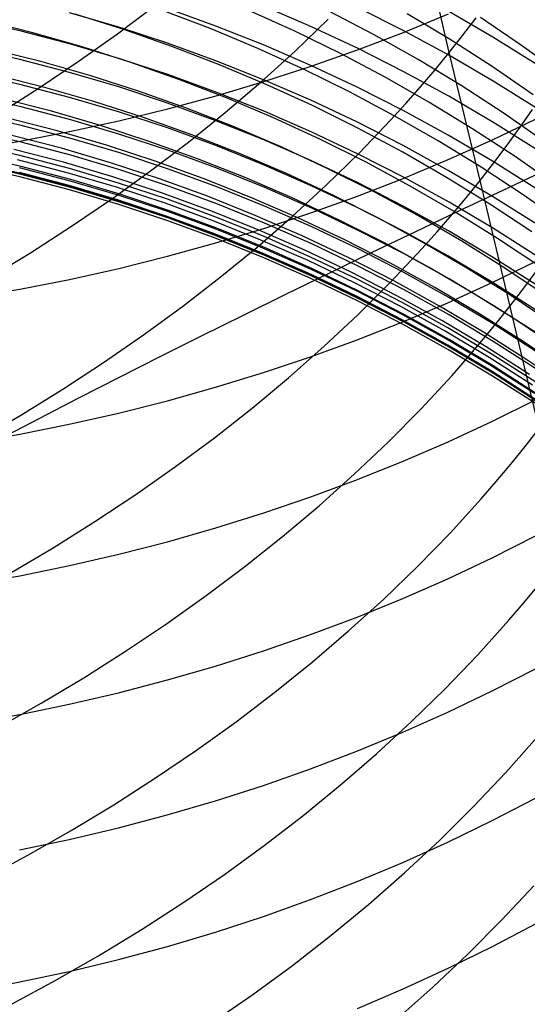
# Model space of a CAD drawing. Extents: x -383 to 1849, y -1185 to -529.
# Tile 486 of 656: x 457.38 to 462.22, y -1098.36 to -1088.97. Entities that reach past the tile are written whole.
import ezdxf

# ---------------------------------------------------------------- set-up
doc = ezdxf.new("R2010")
doc.units = 0
doc.layers.add('PREDEFINITO', color=7, linetype='CONTINUOUS')

msp = doc.modelspace()

# ---------------------------------------------------------------- linework, layer by layer
at = {"layer": 'PREDEFINITO'}
for p, q in [((461.4752, -1089.2822, 511.4628), (461.1828, -1088.0202, 510.0058)), ((458.308, -1089.1024, 506.8244), (458.6706, -1088.8306, 507.0103)), ((459.2023, -1089.0568, 557.213), (458.7495, -1088.8837, 557.2904)), ((459.2482, -1089.0287, 592.5767), (458.787, -1088.8621, 592.5444)), ((460.0032, -1089.0793, 555.5791), (459.5627, -1088.8801, 555.6698)), ((460.162, -1089.0372, 594.0866), (459.7125, -1088.8436, 594.0451)), ((460.7595, -1089.1127, 553.9155), (460.3329, -1088.8894, 554.0198)), ((461.0425, -1089.075, 595.6163), (460.6058, -1088.8553, 595.5647)), ((461.8932, -1089.1353, 597.1674), (461.4713, -1088.8908, 597.1049)), ((457.3889, -1089.0793, 589.6109), (456.9119, -1088.9718, 589.5944)), ((457.5027, -1089.0939, 560.3886), (457.0301, -1088.9756, 560.4414)), ((458.3215, -1089.04, 591.0836), (457.8513, -1088.9022, 591.0597)), ((458.3699, -1089.0622, 558.8156), (457.9065, -1088.916, 558.8803)), ((460.0042, -1089.2674, 509.0824), (460.3188, -1088.9647, 509.3005)), ((461.0382, -1089.09, 646.4557), (461.4686, -1088.9136, 646.2934)), ((461.4843, -1089.1581, 552.2209), (461.0743, -1088.9122, 552.3392)), ((461.6061, -1089.1174, 511.5853), (461.7334, -1088.9511, 511.7097)), ((462.1658, -1089.2138, 550.4918), (461.7742, -1088.9467, 550.6243)), ((457.8626, -1089.2023, 589.6297), (457.3889, -1089.0793, 589.6109)), ((458.7874, -1089.1927, 591.1102), (458.3215, -1089.04, 591.0836)), ((458.8285, -1089.2228, 558.7472), (458.3699, -1089.0622, 558.8156)), ((459.6493, -1089.2438, 557.132), (459.2023, -1089.0568, 557.213)), ((459.7042, -1089.2096, 592.6118), (459.2482, -1089.0287, 592.5767)), ((460.4369, -1089.2917, 555.4847), (460.0032, -1089.0793, 555.5791)), ((460.6054, -1089.2445, 594.131), (460.162, -1089.0372, 594.0866)), ((461.472, -1089.3078, 595.671), (461.0425, -1089.075, 595.6163)), ((457.9714, -1089.2271, 560.3322), (457.5027, -1089.0939, 560.3886)), ((457.9349, -1089.3669, 506.6478), (458.308, -1089.1024, 506.8244)), ((460.6007, -1089.2566, 646.6089), (461.0382, -1089.09, 646.4557)), ((461.1782, -1089.3486, 553.8075), (460.7595, -1089.1127, 553.9155)), ((461.4752, -1089.2822, 511.4628), (461.6061, -1089.1174, 511.5853)), ((461.8857, -1089.416, 552.0989), (461.4843, -1089.1581, 552.2209)), ((462.307, -1089.3923, 597.2331), (461.8932, -1089.1353, 597.1674)), ((457.3778, -1089.3485, 588.1843), (456.9005, -1089.2407, 588.17)), ((457.5769, -1089.3682, 561.8424), (457.1046, -1089.2494, 561.8906)), ((458.3324, -1089.3405, 589.6509), (457.8626, -1089.2023, 589.6297)), ((458.4357, -1089.3751, 560.2724), (457.9714, -1089.2271, 560.3322)), ((459.2486, -1089.3599, 591.1392), (458.7874, -1089.1927, 591.1102)), ((459.2817, -1089.3975, 558.6754), (458.8285, -1089.2228, 558.7472)), ((460.0899, -1089.4442, 557.0475), (459.6493, -1089.2438, 557.132)), ((459.6769, -1089.5636, 508.8731), (460.0042, -1089.2674, 509.0824)), ((460.1545, -1089.4045, 592.6497), (459.7042, -1089.2096, 592.6118)), ((460.1565, -1089.413, 646.7528), (460.6007, -1089.2566, 646.6089)), ((461.0422, -1089.4653, 594.1782), (460.6054, -1089.2445, 594.131)), ((462.5477, -1089.4923, 550.3558), (462.1658, -1089.2138, 550.4918)), ((457.8518, -1089.4717, 588.2007), (457.3778, -1089.3485, 588.1843)), ((457.5518, -1089.6239, 506.4808), (457.9349, -1089.3669, 506.6478)), ((458.0453, -1089.5021, 561.7909), (457.5769, -1089.3682, 561.8424)), ((458.798, -1089.4937, 589.6744), (458.3324, -1089.3405, 589.6509)), ((459.7046, -1089.5415, 591.1708), (459.2486, -1089.3599, 591.1392)), ((460.8634, -1089.517, 555.3868), (460.4369, -1089.2917, 555.4847)), ((461.5888, -1089.5967, 553.6959), (461.1782, -1089.3486, 553.8075)), ((461.3406, -1089.4457, 511.3424), (461.4752, -1089.2822, 511.4628)), ((461.8939, -1089.5535, 595.7286), (461.472, -1089.3078, 595.671)), ((461.7725, -1090.501, 512.9551), (461.4752, -1089.2822, 511.4628)), ((458.8952, -1089.5374, 560.2092), (458.4357, -1089.3751, 560.2724)), ((459.7291, -1089.586, 558.6001), (459.2817, -1089.3975, 558.6754)), ((459.7061, -1089.5591, 646.8872), (460.1565, -1089.413, 646.7528)), ((460.5238, -1089.6579, 556.9595), (460.0899, -1089.4442, 557.0475)), ((460.5986, -1089.6131, 592.6901), (460.1545, -1089.4045, 592.6497)), ((461.2025, -1089.6076, 511.224), (461.3406, -1089.4457, 511.3424)), ((462.2779, -1089.6857, 551.9735), (461.8857, -1089.416, 552.0989)), ((457.3759, -1089.586, 586.7589), (456.8988, -1089.4784, 586.747)), ((457.6252, -1089.6176, 563.3022), (457.1524, -1089.4978, 563.3458)), ((458.322, -1089.6102, 588.219), (457.8518, -1089.4717, 588.2007)), ((458.5093, -1089.6507, 561.7363), (458.0453, -1089.5021, 561.7909)), ((459.2588, -1089.6615, 589.7001), (458.798, -1089.4937, 589.6744)), ((459.3494, -1089.7139, 560.1429), (458.8952, -1089.5374, 560.2092)), ((460.1549, -1089.7371, 591.2048), (459.7046, -1089.5415, 591.1708)), ((461.2821, -1089.7549, 555.2855), (460.8634, -1089.517, 555.3868)), ((461.4718, -1089.6992, 594.2283), (461.0422, -1089.4653, 594.1782)), ((462.3078, -1089.8117, 595.7893), (461.8939, -1089.5535, 595.7286)), ((457.1591, -1089.8732, 506.3233), (457.5518, -1089.6239, 506.4808)), ((457.8497, -1089.7092, 586.7726), (457.3759, -1089.586, 586.7589)), ((458.0942, -1089.7525, 563.2555), (457.6252, -1089.6176, 563.3022)), ((458.788, -1089.7636, 588.2393), (458.322, -1089.6102, 588.219)), ((458.9685, -1089.8137, 561.6786), (458.5093, -1089.6507, 561.7363)), ((459.25, -1089.6946, 647.0119), (459.7061, -1089.5591, 646.8872)), ((459.3377, -1089.8531, 508.6726), (459.6769, -1089.5636, 508.8731)), ((460.1702, -1089.7881, 558.5216), (459.7291, -1089.586, 558.6001)), ((461.0361, -1089.8352, 592.7332), (460.5986, -1089.6131, 592.6901)), ((461.0609, -1089.7681, 511.1077), (461.2025, -1089.6076, 511.224)), ((461.9907, -1089.857, 553.581), (461.5888, -1089.5967, 553.6959)), ((457.3891, -1089.799, 585.3301), (456.9122, -1089.6907, 585.3204)), ((457.6783, -1089.8416, 564.7651), (457.2051, -1089.7206, 564.8043)), ((458.3197, -1089.8476, 586.788), (457.8497, -1089.7092, 586.7726)), ((458.7887, -1089.8195, 647.1267), (459.25, -1089.6946, 647.0119)), ((459.7143, -1089.8436, 589.728), (459.2588, -1089.6615, 589.7001)), ((459.7978, -1089.9042, 560.0733), (459.3494, -1089.7139, 560.1429)), ((460.599, -1089.9466, 591.2412), (460.1549, -1089.7371, 591.2048)), ((460.9504, -1089.8846, 556.8681), (460.5238, -1089.6579, 556.9595)), ((461.8937, -1089.9459, 594.2812), (461.4718, -1089.6992, 594.2283)), ((457.8627, -1089.9228, 585.3412), (457.3891, -1089.799, 585.3301)), ((458.5588, -1089.9021, 563.206), (458.0942, -1089.7525, 563.2555)), ((458.3226, -1089.9334, 647.2315), (458.7887, -1089.8195, 647.1267)), ((459.2492, -1089.9317, 588.2616), (458.788, -1089.7636, 588.2393)), ((459.4223, -1089.991, 561.6179), (458.9685, -1089.8137, 561.6786)), ((460.6045, -1090.0034, 558.4398), (460.1702, -1089.7881, 558.5216)), ((460.9159, -1089.9271, 510.9935), (461.0609, -1089.7681, 511.1077)), ((461.4664, -1090.0705, 592.7789), (461.0361, -1089.8352, 592.7332)), ((461.6926, -1090.0052, 555.1808), (461.2821, -1089.7549, 555.2855)), ((462.1526, -1089.9951, 513.3205), (462.272, -1089.8238, 513.4461)), ((457.3894, -1089.9772, 583.876), (456.9127, -1089.8692, 583.8685)), ((457.7349, -1090.0294, 566.2333), (457.2621, -1089.9081, 566.2678)), ((458.1476, -1089.9778, 564.7232), (457.6783, -1089.8416, 564.7651)), ((457.8522, -1090.0362, 647.3261), (458.3226, -1089.9334, 647.2315)), ((458.3325, -1090.062, 585.3537), (457.8627, -1089.9228, 585.3412)), ((458.7855, -1090.0011, 586.8051), (458.3197, -1089.8476, 586.788)), ((459.0186, -1090.0663, 563.1536), (458.5588, -1089.9021, 563.206)), ((458.9868, -1090.1356, 508.4811), (459.3377, -1089.8531, 508.6726)), ((459.7052, -1090.1143, 588.2858), (459.2492, -1089.9317, 588.2616)), ((460.1642, -1090.0399, 589.7581), (459.7143, -1089.8436, 589.728)), ((460.2399, -1090.1082, 560.0007), (459.7978, -1089.9042, 560.0733)), ((460.6157, -1090.2403, 510.7713), (460.9159, -1089.9271, 510.9935)), ((461.3693, -1090.1239, 556.7736), (460.9504, -1089.8846, 556.8681)), ((461.89, -1090.1138, 644.6823), (462.3047, -1089.9147, 644.5062)), ((462.3834, -1090.129, 553.4627), (461.9907, -1089.857, 553.581)), ((457.8629, -1090.1009, 583.8846), (457.3894, -1089.9772, 583.876)), ((458.6127, -1090.1288, 564.6788), (458.1476, -1089.9778, 564.7232)), ((459.2465, -1090.1693, 586.8238), (458.7855, -1090.0011, 586.8051)), ((459.8704, -1090.1822, 561.5543), (459.4223, -1089.991, 561.6179)), ((461.0365, -1090.1695, 591.2799), (460.599, -1089.9466, 591.2412)), ((461.0316, -1090.2318, 558.3549), (460.6045, -1090.0034, 558.4398)), ((462.0945, -1090.2676, 555.0729), (461.6926, -1090.0052, 555.1808)), ((462.3076, -1090.2054, 594.3368), (461.8937, -1089.9459, 594.2812)), ((462.0295, -1090.1651, 513.1968), (462.1526, -1089.9951, 513.3205)), ((457.3888, -1090.137, 582.3703), (456.9118, -1090.0284, 582.3648)), ((457.7745, -1090.1955, 567.704), (457.3013, -1090.073, 567.734)), ((457.3781, -1090.1277, 647.4102), (457.8522, -1090.0362, 647.3261)), ((458.2039, -1090.1659, 566.1964), (457.7349, -1090.0294, 566.2333)), ((458.3324, -1090.2399, 583.8943), (457.8629, -1090.1009, 583.8846)), ((458.798, -1090.2162, 585.3676), (458.3325, -1090.062, 585.3537)), ((459.4731, -1090.2447, 563.0986), (459.0186, -1090.0663, 563.1536)), ((460.1555, -1090.311, 588.3119), (459.7052, -1090.1143, 588.2858)), ((460.6079, -1090.25, 589.7903), (460.1642, -1090.0399, 589.7581)), ((460.6753, -1090.3255, 559.9251), (460.2399, -1090.1082, 560.0007)), ((461.8892, -1090.3187, 592.827), (461.4664, -1090.0705, 592.7789)), ((461.4673, -1090.3033, 644.8498), (461.89, -1090.1138, 644.6823)), ((457.3767, -1090.2642, 580.8616), (456.8996, -1090.1559, 580.858)), ((456.9006, -1090.2076, 647.4838), (457.3781, -1090.1277, 647.4102)), ((457.7946, -1090.3289, 569.1786), (457.321, -1090.2058, 569.2039)), ((457.8624, -1090.2612, 582.3767), (457.3888, -1090.137, 582.3703)), ((458.2438, -1090.3332, 567.672), (457.7745, -1090.1955, 567.704)), ((458.6685, -1090.3174, 566.1572), (458.2039, -1090.1659, 566.1964)), ((459.0729, -1090.2944, 564.6317), (458.6127, -1090.1288, 564.6788)), ((458.6249, -1090.411, 508.2986), (458.9868, -1090.1356, 508.4811)), ((459.7023, -1090.3519, 586.8442), (459.2465, -1090.1693, 586.8238)), ((460.3122, -1090.3871, 561.4879), (459.8704, -1090.1822, 561.5543)), ((461.4669, -1090.4057, 591.321), (461.0365, -1090.1695, 591.2799)), ((461.78, -1090.3758, 556.6759), (461.3693, -1090.1239, 556.7736)), ((461.9029, -1090.3338, 513.075), (462.0295, -1090.1651, 513.1968)), ((457.3888, -1090.3699, 579.3828), (456.9119, -1090.2612, 579.3813)), ((457.8292, -1090.4286, 570.6565), (457.356, -1090.3057, 570.6771)), ((457.8504, -1090.3881, 580.8658), (457.3767, -1090.2642, 580.8616)), ((458.3322, -1090.4008, 582.3838), (457.8624, -1090.2612, 582.3767)), ((458.7977, -1090.3939, 583.905), (458.3324, -1090.2399, 583.8943)), ((459.2587, -1090.3852, 585.3828), (458.798, -1090.2162, 585.3676)), ((459.5279, -1090.4744, 564.5822), (459.0729, -1090.2944, 564.6317)), ((459.9219, -1090.4371, 563.0408), (459.4731, -1090.2447, 563.0986)), ((460.3025, -1090.547, 510.5575), (460.6157, -1090.2403, 510.7713)), ((461.0449, -1090.4736, 589.8246), (460.6079, -1090.25, 589.7903)), ((461.451, -1090.473, 558.267), (461.0316, -1090.2318, 558.3549)), ((461.0369, -1090.4828, 645.0085), (461.4673, -1090.3033, 644.8498)), ((462.4872, -1090.5419, 554.9619), (462.0945, -1090.2676, 555.0729)), ((457.3785, -1090.4685, 576.7911), (456.9013, -1090.3599, 576.7959)), ((457.3882, -1090.4355, 578.085), (456.9114, -1090.3272, 578.0863)), ((457.3886, -1090.4446, 575.165), (456.9115, -1090.336, 575.1718)), ((457.847, -1090.5041, 572.134), (457.3737, -1090.3808, 572.1499)), ((457.8624, -1090.4942, 579.3846), (457.3888, -1090.3699, 579.3828)), ((458.2645, -1090.4671, 569.1515), (457.7946, -1090.3289, 569.1786)), ((458.3204, -1090.5273, 580.8705), (457.8504, -1090.3881, 580.8658)), ((458.7088, -1090.4858, 567.6379), (458.2438, -1090.3332, 567.672)), ((458.7977, -1090.5554, 582.3917), (458.3322, -1090.4008, 582.3838)), ((459.1284, -1090.4834, 566.1157), (458.6685, -1090.3174, 566.1572)), ((459.2583, -1090.5628, 583.9167), (458.7977, -1090.3939, 583.905)), ((459.7142, -1090.5686, 585.3993), (459.2587, -1090.3852, 585.3828)), ((460.1524, -1090.5487, 586.8661), (459.7023, -1090.3519, 586.8442)), ((460.5997, -1090.5217, 588.3398), (460.1555, -1090.311, 588.3119)), ((460.7472, -1090.6054, 561.4187), (460.3122, -1090.3871, 561.4879)), ((461.1035, -1090.5559, 559.8466), (460.6753, -1090.3255, 559.9251)), ((461.7725, -1090.501, 512.9551), (461.9029, -1090.3338, 513.075)), ((462.182, -1090.6398, 556.5751), (461.78, -1090.3758, 556.6759)), ((462.3039, -1090.5796, 592.8776), (461.8892, -1090.3187, 592.827)), ((462.4116, -1090.3982, 437.9519), (461.9873, -1090.5965, 437.8086)), ((457.8484, -1090.5513, 573.6029), (457.3745, -1090.4272, 573.6141)), ((457.8524, -1090.5928, 576.7857), (457.3785, -1090.4685, 576.7911)), ((457.8617, -1090.5594, 578.0835), (457.3882, -1090.4355, 578.085)), ((457.8623, -1090.5689, 575.1575), (457.3886, -1090.4446, 575.165)), ((458.2986, -1090.5669, 570.6343), (457.8292, -1090.4286, 570.6565)), ((458.3322, -1090.634, 579.3866), (457.8624, -1090.4942, 579.3846)), ((458.2525, -1090.679, 508.1253), (458.6249, -1090.411, 508.2986)), ((458.73, -1090.6204, 569.1226), (458.2645, -1090.4671, 569.1515)), ((459.1691, -1090.6531, 567.6018), (458.7088, -1090.4858, 567.6379)), ((459.5829, -1090.6638, 566.0719), (459.1284, -1090.4834, 566.1157)), ((459.9772, -1090.6684, 564.5303), (459.5279, -1090.4744, 564.5822)), ((460.3644, -1090.6433, 562.9805), (459.9219, -1090.4371, 563.0408)), ((460.5994, -1090.6523, 645.1584), (461.0369, -1090.4828, 645.0085)), ((461.4747, -1090.7106, 589.8609), (461.0449, -1090.4736, 589.8246)), ((461.8622, -1090.7267, 558.1761), (461.451, -1090.473, 558.267)), ((461.8896, -1090.6548, 591.3643), (461.4669, -1090.4057, 591.321)), ((458.3165, -1090.6427, 572.1167), (457.847, -1090.5041, 572.134)), ((458.3185, -1090.6908, 573.5907), (457.8484, -1090.5513, 573.6029)), ((458.3313, -1090.6987, 578.0818), (457.8617, -1090.5594, 578.0835)), ((458.3323, -1090.7084, 575.1492), (457.8623, -1090.5689, 575.1575)), ((458.7636, -1090.7201, 570.6107), (458.2986, -1090.5669, 570.6343)), ((458.7862, -1090.6817, 580.8757), (458.3204, -1090.5273, 580.8705)), ((459.2585, -1090.7248, 582.4004), (458.7977, -1090.5554, 582.3917)), ((459.7135, -1090.7461, 583.9295), (459.2583, -1090.5628, 583.9167)), ((460.164, -1090.7663, 585.4171), (459.7142, -1090.5686, 585.3993)), ((459.9768, -1090.8471, 510.3523), (460.3025, -1090.547, 510.5575)), ((460.5963, -1090.7595, 586.8895), (460.1524, -1090.5487, 586.8661)), ((461.0372, -1090.7459, 588.3695), (460.5997, -1090.5217, 588.3398)), ((461.524, -1090.7992, 559.7653), (461.1035, -1090.5559, 559.8466)), ((461.6386, -1090.6668, 512.8371), (461.7725, -1090.501, 512.9551)), ((462.3349, -1092.8693, 516.0029), (461.7725, -1090.501, 512.9551)), ((458.3226, -1090.7324, 576.7796), (457.8524, -1090.5928, 576.7857)), ((457.8699, -1090.9394, 507.9613), (458.2525, -1090.679, 508.1253)), ((458.7817, -1090.7964, 572.0983), (458.3165, -1090.6427, 572.1167)), ((458.7977, -1090.7888, 579.3888), (458.3322, -1090.634, 579.3866)), ((459.1908, -1090.7884, 569.0919), (458.73, -1090.6204, 569.1226)), ((459.2471, -1090.8508, 580.8814), (458.7862, -1090.6817, 580.8757)), ((459.624, -1090.8348, 567.5637), (459.1691, -1090.6531, 567.6018)), ((460.0317, -1090.8583, 566.026), (459.5829, -1090.6638, 566.0719)), ((460.4202, -1090.8761, 564.4761), (459.9772, -1090.6684, 564.5303)), ((460.1553, -1090.8115, 645.2991), (460.5994, -1090.6523, 645.1584)), ((460.8003, -1090.8629, 562.9176), (460.3644, -1090.6433, 562.9805)), ((461.1751, -1090.8369, 561.3469), (460.7472, -1090.6054, 561.4187)), ((461.501, -1090.831, 512.7212), (461.6386, -1090.6668, 512.8371)), ((461.9873, -1090.5965, 437.8086), (461.5658, -1090.7952, 437.6561)), ((462.3043, -1090.9167, 591.4098), (461.8896, -1090.6548, 591.3643)), ((462.5749, -1090.9158, 556.4715), (462.182, -1090.6398, 556.5751)), ((458.7844, -1090.8453, 573.5775), (458.3185, -1090.6908, 573.5907)), ((458.7885, -1090.8871, 576.7729), (458.3226, -1090.7324, 576.7796)), ((458.7966, -1090.8531, 578.0799), (458.3313, -1090.6987, 578.0818)), ((458.7979, -1090.8631, 575.1401), (458.3323, -1090.7084, 575.1492)), ((459.2239, -1090.8881, 570.5855), (458.7636, -1090.7201, 570.6107)), ((459.714, -1090.9088, 582.4098), (459.2585, -1090.7248, 582.4004)), ((460.1631, -1090.9437, 583.9432), (459.7135, -1090.7461, 583.9295)), ((460.6076, -1090.9779, 585.4361), (460.164, -1090.7663, 585.4171)), ((461.0336, -1090.9839, 586.9145), (460.5963, -1090.7595, 586.8895)), ((461.4675, -1090.9834, 588.401), (461.0372, -1090.7459, 588.3695)), ((461.897, -1090.9606, 589.8992), (461.4747, -1090.7106, 589.8609)), ((462.2648, -1090.9926, 558.0825), (461.8622, -1090.7267, 558.1761)), ((459.2421, -1090.9648, 572.0786), (458.7817, -1090.7964, 572.0983)), ((459.2455, -1091.0146, 573.5634), (458.7844, -1090.8453, 573.5775)), ((459.2572, -1091.0224, 578.0779), (458.7966, -1090.8531, 578.0799)), ((459.2585, -1090.9584, 579.3912), (458.7977, -1090.7888, 579.3888)), ((459.2588, -1091.0326, 575.1302), (458.7979, -1090.8631, 575.1401)), ((459.6464, -1090.9708, 569.0595), (459.1908, -1090.7884, 569.0919)), ((459.7029, -1091.0345, 580.8875), (459.2471, -1090.8508, 580.8814)), ((460.0732, -1091.0306, 567.5237), (459.624, -1090.8348, 567.5637)), ((459.639, -1091.1402, 510.1558), (459.9768, -1090.8471, 510.3523)), ((459.705, -1090.9602, 645.4306), (460.1553, -1090.8115, 645.2991)), ((460.4742, -1091.0667, 565.978), (460.0317, -1090.8583, 566.026)), ((461.2289, -1091.0957, 562.8523), (460.8003, -1090.8629, 562.9176)), ((461.5658, -1090.7952, 437.6561), (461.1473, -1090.9941, 437.4946)), ((461.5952, -1091.0813, 561.2725), (461.1751, -1090.8369, 561.3469)), ((461.36, -1090.9937, 512.6073), (461.501, -1090.831, 512.7212)), ((461.9363, -1091.055, 559.6813), (461.524, -1090.7992, 559.7653)), ((457.4777, -1091.1919, 507.8067), (457.8699, -1090.9394, 507.9613)), ((459.2497, -1091.0566, 576.7655), (458.7885, -1090.8871, 576.7729)), ((459.679, -1091.0705, 570.5589), (459.2239, -1090.8881, 570.5855)), ((459.6972, -1091.1477, 572.0578), (459.2421, -1090.9648, 572.0786)), ((459.249, -1091.0982, 645.5527), (459.705, -1090.9602, 645.4306)), ((459.714, -1091.1426, 579.3938), (459.2585, -1090.9584, 579.3912)), ((460.1638, -1091.107, 582.4199), (459.714, -1090.9088, 582.4098)), ((460.6065, -1091.1552, 583.9579), (460.1631, -1090.9437, 583.9432)), ((460.8566, -1091.0974, 564.4195), (460.4202, -1090.8761, 564.4761)), ((462.3112, -1091.2233, 589.9395), (461.897, -1090.9606, 589.8992)), ((459.7014, -1091.1984, 573.5484), (459.2455, -1091.0146, 573.5634)), ((459.7056, -1091.2406, 576.7576), (459.2497, -1091.0566, 576.7655)), ((459.7125, -1091.2061, 578.0756), (459.2572, -1091.0224, 578.0779)), ((459.7144, -1091.2166, 575.1197), (459.2588, -1091.0326, 575.1302)), ((460.0962, -1091.1674, 569.0255), (459.6464, -1090.9708, 569.0595)), ((460.153, -1091.2325, 580.8942), (459.7029, -1091.0345, 580.8875)), ((460.5162, -1091.2403, 567.4818), (460.0732, -1091.0306, 567.5237)), ((461.0446, -1091.2032, 585.4564), (460.6076, -1090.9779, 585.4361)), ((461.1473, -1090.9941, 437.4946), (460.7322, -1091.1931, 437.3241)), ((461.4637, -1091.2216, 586.941), (461.0336, -1090.9839, 586.9145)), ((461.2155, -1091.1549, 512.4954), (461.36, -1090.9937, 512.6073)), ((461.8903, -1091.2341, 588.4342), (461.4675, -1090.9834, 588.401)), ((462.34, -1091.3231, 559.5946), (461.9363, -1091.055, 559.6813)), ((458.7877, -1091.2253, 645.665), (459.249, -1091.0982, 645.5527)), ((459.2897, -1091.4262, 509.9681), (459.639, -1091.1402, 510.1558)), ((460.1283, -1091.2671, 570.5309), (459.679, -1091.0705, 570.5589)), ((460.1466, -1091.3448, 572.0358), (459.6972, -1091.1477, 572.0578)), ((460.1638, -1091.3411, 579.3966), (459.714, -1091.1426, 579.3938)), ((460.6074, -1091.3192, 582.4308), (460.1638, -1091.107, 582.4199)), ((460.9101, -1091.2886, 565.928), (460.4742, -1091.0667, 565.978)), ((461.2858, -1091.3319, 564.3608), (460.8566, -1091.0974, 564.4195)), ((461.6499, -1091.3415, 562.7847), (461.2289, -1091.0957, 562.8523)), ((462.0073, -1091.3383, 561.1955), (461.5952, -1091.0813, 561.2725)), ((457.0764, -1091.4363, 507.6616), (457.4777, -1091.1919, 507.8067)), ((458.3217, -1091.3412, 645.7676), (458.7877, -1091.2253, 645.665)), ((460.1515, -1091.3965, 573.5325), (459.7014, -1091.1984, 573.5484)), ((460.1559, -1091.4389, 576.749), (459.7056, -1091.2406, 576.7576)), ((460.1621, -1091.4042, 578.0732), (459.7125, -1091.2061, 578.0756)), ((460.1643, -1091.4148, 575.1084), (459.7144, -1091.2166, 575.1197)), ((460.5399, -1091.3779, 568.9899), (460.0962, -1091.1674, 569.0255)), ((460.5969, -1091.4444, 580.9013), (460.153, -1091.2325, 580.8942)), ((460.7322, -1091.1931, 437.3241), (460.3206, -1091.3921, 437.1448)), ((460.9526, -1091.4636, 567.4381), (460.5162, -1091.2403, 567.4818)), ((461.0432, -1091.3805, 583.9736), (460.6065, -1091.1552, 583.9579)), ((460.9164, -1091.4724, 512.2778), (461.2155, -1091.1549, 512.4954)), ((461.4744, -1091.4418, 585.4778), (461.0446, -1091.2032, 585.4564)), ((461.8863, -1091.4725, 586.9689), (461.4637, -1091.2216, 586.941)), ((462.305, -1091.4975, 588.4691), (461.8903, -1091.2341, 588.4342)), ((457.8514, -1091.4459, 645.8601), (458.3217, -1091.3412, 645.7676)), ((460.5713, -1091.4777, 570.5016), (460.1283, -1091.2671, 570.5309)), ((460.6074, -1091.5535, 579.3996), (460.1638, -1091.3411, 579.3966)), ((461.0444, -1091.5451, 582.4423), (460.6074, -1091.3192, 582.4308)), ((461.3388, -1091.5237, 565.8759), (460.9101, -1091.2886, 565.928)), ((461.7073, -1091.5793, 564.2999), (461.2858, -1091.3319, 564.3608)), ((462.0627, -1091.5999, 562.7147), (461.6499, -1091.3415, 562.7847)), ((461.8861, -1091.4761, 643.2204), (462.3006, -1091.2739, 643.0487)), ((462.4106, -1091.6076, 561.1162), (462.0073, -1091.3383, 561.1955)), ((458.9292, -1091.7048, 509.7893), (459.2897, -1091.4262, 509.9681)), ((460.3206, -1091.3921, 437.1448), (459.9128, -1091.591, 436.9566)), ((460.5898, -1091.5559, 572.0126), (460.1466, -1091.3448, 572.0358)), ((460.5956, -1091.6085, 573.5157), (460.1515, -1091.3965, 573.5325)), ((460.6055, -1091.6162, 578.0706), (460.1621, -1091.4042, 578.0732)), ((460.608, -1091.6271, 575.0964), (460.1643, -1091.4148, 575.1084)), ((460.9768, -1091.602, 568.9526), (460.5399, -1091.3779, 568.9899)), ((461.4728, -1091.6192, 583.9902), (461.0432, -1091.3805, 583.9736)), ((462.1884, -1091.5298, 514.5853), (462.3147, -1091.359, 514.7044)), ((457.3774, -1091.539, 645.9425), (457.8514, -1091.4459, 645.8601)), ((460.6, -1091.6511, 576.7398), (460.1559, -1091.4389, 576.749)), ((461.0078, -1091.7019, 570.4709), (460.5713, -1091.4777, 570.5016)), ((461.0341, -1091.6701, 580.9089), (460.5969, -1091.4444, 580.9013)), ((460.6042, -1091.7834, 512.0684), (460.9164, -1091.4724, 512.2778)), ((461.3817, -1091.7002, 567.3927), (460.9526, -1091.4636, 567.4381)), ((461.7598, -1091.7719, 565.8219), (461.3388, -1091.5237, 565.8759)), ((461.4636, -1091.6685, 643.3839), (461.8861, -1091.4761, 643.2204)), ((461.8966, -1091.6936, 585.5005), (461.4744, -1091.4418, 585.4778)), ((462.3007, -1091.7362, 586.9983), (461.8863, -1091.4725, 586.9689)), ((462.0585, -1091.6992, 514.4682), (462.1884, -1091.5298, 514.5853)), ((456.9, -1091.6204, 646.0144), (457.3774, -1091.539, 645.9425)), ((459.9128, -1091.591, 436.9566), (459.509, -1091.7897, 436.7598)), ((461.0264, -1091.7807, 571.9884), (460.5898, -1091.5559, 572.0126)), ((461.0329, -1091.8342, 573.4981), (460.5956, -1091.6085, 573.5157)), ((461.0423, -1091.842, 578.0678), (460.6055, -1091.6162, 578.0706)), ((461.0443, -1091.7797, 579.4028), (460.6074, -1091.5535, 579.3996)), ((461.4067, -1091.8394, 568.9139), (460.9768, -1091.602, 568.9526)), ((461.4742, -1091.7844, 582.4546), (461.0444, -1091.5451, 582.4423)), ((461.8947, -1091.871, 584.0077), (461.4728, -1091.6192, 583.9902)), ((462.1207, -1091.8395, 564.2369), (461.7073, -1091.5793, 564.2999)), ((462.4669, -1091.8708, 562.6425), (462.0627, -1091.5999, 562.7147)), ((458.5582, -1091.9759, 509.6195), (458.9292, -1091.7048, 509.7893)), ((461.0374, -1091.8771, 576.7301), (460.6, -1091.6511, 576.7398)), ((461.0451, -1091.853, 575.0837), (460.608, -1091.6271, 575.0964)), ((461.437, -1091.9396, 570.4389), (461.0078, -1091.7019, 570.4709)), ((461.0334, -1091.8508, 643.5387), (461.4636, -1091.6685, 643.3839)), ((461.4642, -1091.9092, 580.917), (461.0341, -1091.6701, 580.9089)), ((461.8032, -1091.9498, 567.3456), (461.3817, -1091.7002, 567.3927)), ((462.3107, -1091.9582, 585.5243), (461.8966, -1091.6936, 585.5005)), ((461.925, -1091.8671, 514.3529), (462.0585, -1091.6992, 514.4682)), ((459.509, -1091.7897, 436.7598), (459.1094, -1091.9881, 436.5544)), ((460.2794, -1092.0875, 511.8673), (460.6042, -1091.7834, 512.0684)), ((461.4558, -1092.0189, 571.9631), (461.0264, -1091.7807, 571.9884)), ((461.4742, -1092.0193, 579.4062), (461.0443, -1091.7797, 579.4028)), ((461.8964, -1092.0369, 582.4675), (461.4742, -1091.7844, 582.4546)), ((462.1727, -1092.0329, 565.7661), (461.7598, -1091.7719, 565.8219)), ((460.5961, -1092.0229, 643.6849), (461.0334, -1091.8508, 643.5387)), ((461.4631, -1092.0733, 573.4797), (461.0329, -1091.8342, 573.4981)), ((461.4677, -1092.1165, 576.7198), (461.0374, -1091.8771, 576.7301)), ((461.4719, -1092.0812, 578.0649), (461.0423, -1091.842, 578.0678)), ((461.475, -1092.0924, 575.0704), (461.0451, -1091.853, 575.0837)), ((461.8289, -1092.0899, 568.8737), (461.4067, -1091.8394, 568.9139)), ((461.7879, -1092.0334, 514.2396), (461.925, -1091.8671, 514.3529)), ((462.3086, -1092.1357, 584.0261), (461.8947, -1091.871, 584.0077)), ((462.5255, -1092.1121, 564.1719), (462.1207, -1091.8395, 564.2369)), ((458.177, -1092.2391, 509.4588), (458.5582, -1091.9759, 509.6195)), ((459.1094, -1091.9881, 436.5544), (458.7143, -1092.1859, 436.3405)), ((461.8586, -1092.1903, 570.4056), (461.437, -1091.9396, 570.4389)), ((461.8867, -1092.1615, 580.9255), (461.4642, -1091.9092, 580.917)), ((462.2166, -1092.2122, 567.2968), (461.8032, -1091.9498, 567.3456)), ((459.9425, -1092.3846, 511.6748), (460.2794, -1092.0875, 511.8673)), ((460.1522, -1092.1845, 643.8222), (460.5961, -1092.0229, 643.6849)), ((461.8775, -1092.2702, 571.9368), (461.4558, -1092.0189, 571.9631)), ((461.8858, -1092.3256, 573.4604), (461.4631, -1092.0733, 573.4797)), ((461.8939, -1092.3337, 578.0618), (461.4719, -1092.0812, 578.0649)), ((461.8964, -1092.2721, 579.4098), (461.4742, -1092.0193, 579.4062)), ((461.8973, -1092.345, 575.0564), (461.475, -1092.0924, 575.0704)), ((461.6473, -1092.1982, 514.1283), (461.7879, -1092.0334, 514.2396)), ((462.243, -1092.3532, 568.832), (461.8289, -1092.0899, 568.8737)), ((462.3105, -1092.3022, 582.4811), (461.8964, -1092.0369, 582.4675)), ((462.577, -1092.3063, 565.7084), (462.1727, -1092.0329, 565.7661)), ((458.7143, -1092.1859, 436.3405), (458.3239, -1092.3833, 436.1184)), ((459.7021, -1092.3354, 643.9504), (460.1522, -1092.1845, 643.8222)), ((461.8904, -1092.3691, 576.7089), (461.4677, -1092.1165, 576.7198)), ((462.3011, -1092.4267, 580.9344), (461.8867, -1092.1615, 580.9255)), ((457.7863, -1092.4942, 509.3074), (458.177, -1092.2391, 509.4588)), ((461.5032, -1092.3614, 514.019), (461.6473, -1092.1982, 514.1283)), ((462.2722, -1092.4539, 570.3711), (461.8586, -1092.1903, 570.4056)), ((462.2912, -1092.5344, 571.9095), (461.8775, -1092.2702, 571.9368)), ((462.3105, -1092.5378, 579.4135), (461.8964, -1092.2721, 579.4098)), ((462.6214, -1092.4871, 567.2464), (462.2166, -1092.2122, 567.2968)), ((459.2463, -1092.4755, 644.0694), (459.7021, -1092.3354, 643.9504)), ((461.2049, -1092.6829, 513.8062), (461.5032, -1092.3614, 514.019)), ((462.3003, -1092.5908, 573.4404), (461.8858, -1092.3256, 573.4604)), ((462.3051, -1092.6345, 576.6975), (461.8904, -1092.3691, 576.7089)), ((462.3078, -1092.599, 578.0585), (461.8939, -1092.3337, 578.0618)), ((462.3115, -1092.6104, 575.0417), (461.8973, -1092.345, 575.0564)), ((458.3239, -1092.3833, 436.1184), (457.9383, -1092.5799, 435.888)), ((459.594, -1092.6744, 511.4908), (459.9425, -1092.3846, 511.6748)), ((457.3863, -1092.7411, 509.1652), (457.7863, -1092.4942, 509.3074)), ((458.7853, -1092.6045, 644.1789), (459.2463, -1092.4755, 644.0694)), ((457.9383, -1092.5799, 435.888), (457.5579, -1092.7758, 435.6497)), ((458.3195, -1092.7221, 644.2789), (458.7853, -1092.6045, 644.1789)), ((461.8898, -1092.7991, 641.724), (462.3045, -1092.5932, 641.5559)), ((456.9777, -1092.9794, 509.0326), (457.3863, -1092.7411, 509.1652)), ((457.8495, -1092.8283, 644.369), (458.3195, -1092.7221, 644.2789)), ((459.2343, -1092.9567, 511.3156), (459.594, -1092.6744, 511.4908)), ((460.8935, -1092.9976, 513.6015), (461.2049, -1092.6829, 513.8062)), ((457.5579, -1092.7758, 435.6497), (457.1828, -1092.9708, 435.4035)), ((457.3757, -1092.9228, 644.4493), (457.8495, -1092.8283, 644.369)), ((461.4671, -1092.995, 641.8839), (461.8898, -1092.7991, 641.724)), ((456.8986, -1093.0053, 644.5194), (457.3757, -1092.9228, 644.4493)), ((462.2019, -1093.0394, 515.8903), (462.3349, -1092.8693, 516.0029)), ((458.8639, -1093.2312, 511.1491), (459.2343, -1092.9567, 511.3156)), ((460.5694, -1093.3055, 513.405), (460.8935, -1092.9976, 513.6015)), ((461.0367, -1093.1806, 642.0354), (461.4671, -1092.995, 641.8839)), ((462.0654, -1093.2079, 515.7796), (462.2019, -1093.0394, 515.8903)), ((460.5992, -1093.3559, 642.1785), (461.0367, -1093.1806, 642.0354)), ((461.9252, -1093.3748, 515.6709), (462.0654, -1093.2079, 515.7796)), ((458.4834, -1093.4978, 510.9915), (458.8639, -1093.2312, 511.1491)), ((460.2332, -1093.6061, 513.2167), (460.5694, -1093.3055, 513.405)), ((460.1551, -1093.5204, 642.3129), (460.5992, -1093.3559, 642.1785)), ((461.7817, -1093.54, 515.564), (461.9252, -1093.3748, 515.6709)), ((458.0932, -1093.7561, 510.843), (458.4834, -1093.4978, 510.9915)), ((459.7048, -1093.6742, 642.4384), (460.1551, -1093.5204, 642.3129)), ((461.4843, -1093.8655, 515.3561), (461.7817, -1093.54, 515.564)), ((459.2488, -1093.8169, 642.5549), (459.7048, -1093.6742, 642.4384)), ((459.8854, -1093.8993, 513.0368), (460.2332, -1093.6061, 513.2167)), ((457.6938, -1094.006, 510.7036), (458.0932, -1093.7561, 510.843)), ((458.7876, -1093.9483, 642.6622), (459.2488, -1093.8169, 642.5549)), ((461.1739, -1094.1842, 515.1561), (461.4843, -1093.8655, 515.3561)), ((458.3216, -1094.0682, 642.76), (458.7876, -1093.9483, 642.6622)), ((459.5264, -1094.1849, 512.8654), (459.8854, -1093.8993, 513.0368)), ((461.886, -1094.1026, 640.2101), (462.3004, -1093.8938, 640.0464)), ((457.2856, -1094.2472, 510.5734), (457.6938, -1094.006, 510.7036)), ((457.8513, -1094.1764, 642.8484), (458.3216, -1094.0682, 642.76)), ((461.4634, -1094.3012, 640.3658), (461.886, -1094.1026, 640.2101)), ((457.3773, -1094.2727, 642.927), (457.8513, -1094.1764, 642.8484)), ((459.1567, -1094.4625, 512.7025), (459.5264, -1094.1849, 512.8654)), ((460.8507, -1094.4957, 514.964), (461.1739, -1094.1842, 515.1561)), ((456.8999, -1094.3568, 642.9957), (457.3773, -1094.2727, 642.927)), ((461.0333, -1094.4894, 640.5134), (461.4634, -1094.3012, 640.3658)), ((462.1889, -1094.5309, 517.2328), (462.3286, -1094.3619, 517.3391)), ((458.7768, -1094.732, 512.5484), (459.1567, -1094.4625, 512.7025)), ((460.5154, -1094.7999, 514.78), (460.8507, -1094.4957, 514.964)), ((460.596, -1094.6671, 640.6527), (461.0333, -1094.4894, 640.5134)), ((462.0457, -1094.6982, 517.1285), (462.1889, -1094.5309, 517.2328)), ((460.1521, -1094.834, 640.7835), (460.596, -1094.6671, 640.6527)), ((461.749, -1095.0277, 516.9255), (462.0457, -1094.6982, 517.1285)), ((458.3872, -1094.9932, 512.403), (458.7768, -1094.732, 512.5484)), ((460.1684, -1095.0965, 514.6042), (460.5154, -1094.7999, 514.78)), ((459.702, -1094.9898, 640.9057), (460.1521, -1094.834, 640.7835)), ((457.9883, -1095.2457, 512.2666), (458.3872, -1094.9932, 512.403)), ((459.2462, -1095.1344, 641.019), (459.702, -1094.9898, 640.9057)), ((459.8102, -1095.3852, 514.4367), (460.1684, -1095.0965, 514.6042)), ((461.4392, -1095.3501, 516.7303), (461.749, -1095.0277, 516.9255)), ((458.7852, -1095.2676, 641.1234), (459.2462, -1095.1344, 641.019)), ((461.8853, -1095.3725, 638.666), (462.2998, -1095.1605, 638.5065)), ((457.5807, -1095.4894, 512.1392), (457.9883, -1095.2457, 512.2666)), ((458.3195, -1095.3891, 641.2187), (458.7852, -1095.2676, 641.1234)), ((461.1166, -1095.6652, 516.5428), (461.4392, -1095.3501, 516.7303)), ((461.4628, -1095.5741, 638.8177), (461.8853, -1095.3725, 638.666)), ((457.8494, -1095.4987, 641.3046), (458.3195, -1095.3891, 641.2187)), ((459.4412, -1095.6659, 514.2776), (459.8102, -1095.3852, 514.4367)), ((457.1648, -1095.724, 512.0209), (457.5807, -1095.4894, 512.1392)), ((457.3756, -1095.5962, 641.381), (457.8494, -1095.4987, 641.3046)), ((456.8985, -1095.6814, 641.4478), (457.3756, -1095.5962, 641.381)), ((461.0327, -1095.7652, 638.9615), (461.4628, -1095.5741, 638.8177)), ((459.062, -1095.9384, 514.1269), (459.4412, -1095.6659, 514.2776)), ((460.7818, -1095.9727, 516.3633), (461.1166, -1095.6652, 516.5428)), ((460.5955, -1095.9455, 639.0972), (461.0327, -1095.7652, 638.9615)), ((462.0154, -1096.1499, 518.5241), (462.3111, -1095.8166, 518.722)), ((458.6731, -1096.2022, 513.9849), (459.062, -1095.9384, 514.1269)), ((460.1516, -1096.1149, 639.2246), (460.5955, -1095.9455, 639.0972)), ((460.4353, -1096.2725, 516.1918), (460.7818, -1095.9727, 516.3633)), ((459.7015, -1096.273, 639.3437), (460.1516, -1096.1149, 639.2246)), ((458.2748, -1096.4573, 513.8515), (458.6731, -1096.2022, 513.9849)), ((461.7064, -1096.476, 518.3337), (462.0154, -1096.1499, 518.5241)), ((459.2458, -1096.4198, 639.4541), (459.7015, -1096.273, 639.3437)), ((460.0775, -1096.5642, 516.0284), (460.4353, -1096.2725, 516.1918)), ((461.8858, -1096.6096, 637.0965), (462.3003, -1096.3945, 636.9413)), ((457.8678, -1096.7034, 513.727), (458.2748, -1096.4573, 513.8515)), ((458.7848, -1096.5549, 639.5558), (459.2458, -1096.4198, 639.4541)), ((461.3847, -1096.7947, 518.1509), (461.7064, -1096.476, 518.3337)), ((458.3191, -1096.6782, 639.6486), (458.7848, -1096.5549, 639.5558)), ((459.7089, -1096.8477, 515.8732), (460.0775, -1096.5642, 516.0284)), ((457.8491, -1096.7895, 639.7323), (458.3191, -1096.6782, 639.6486)), ((461.4633, -1096.8142, 637.2443), (461.8858, -1096.6096, 637.0965)), ((457.3754, -1096.8885, 639.8067), (457.8491, -1096.7895, 639.7323)), ((457.4524, -1096.9402, 513.6113), (457.8678, -1096.7034, 513.727)), ((459.3301, -1097.1227, 515.7263), (459.7089, -1096.8477, 515.8732)), ((461.0332, -1097.0082, 637.3843), (461.4633, -1096.8142, 637.2443)), ((461.0507, -1097.1057, 517.9758), (461.3847, -1096.7947, 518.1509)), ((457.0292, -1097.1675, 513.5047), (457.4524, -1096.9402, 513.6113)), ((460.5959, -1097.1912, 637.5164), (461.0332, -1097.0082, 637.3843)), ((458.9414, -1097.3889, 515.5878), (459.3301, -1097.1227, 515.7263)), ((460.705, -1097.4087, 517.8085), (461.0507, -1097.1057, 517.9758)), ((460.152, -1097.3631, 637.6405), (460.5959, -1097.1912, 637.5164)), ((461.9747, -1097.5606, 519.9651), (462.2827, -1097.2309, 520.1506)), ((458.5434, -1097.6462, 515.4579), (458.9414, -1097.3889, 515.5878)), ((459.7019, -1097.5237, 637.7564), (460.152, -1097.3631, 637.6405)), ((460.3479, -1097.7035, 517.6491), (460.705, -1097.4087, 517.8085)), ((459.2461, -1097.6726, 637.8639), (459.7019, -1097.5237, 637.7564)), ((461.654, -1097.8828, 519.787), (461.9747, -1097.5606, 519.9651)), ((461.8901, -1097.8101, 635.4988), (462.3048, -1097.5916, 635.3475)), ((458.1366, -1097.8942, 515.3365), (458.5434, -1097.6462, 515.4579)), ((458.7851, -1097.8098, 637.9629), (459.2461, -1097.6726, 637.8639)), ((459.9801, -1097.99, 517.4977), (460.3479, -1097.7035, 517.6491)), ((458.3194, -1097.935, 638.0532), (458.7851, -1097.8098, 637.9629)), ((461.4674, -1098.018, 635.6428), (461.8901, -1097.8101, 635.4988)), ((457.7215, -1098.1328, 515.2238), (458.1366, -1097.8942, 515.3365)), ((461.321, -1098.1971, 519.6163), (461.654, -1097.8828, 519.787)), ((457.8494, -1098.0479, 638.1348), (458.3194, -1097.935, 638.0532)), ((459.6019, -1098.2677, 517.3545), (459.9801, -1097.99, 517.4977)), ((457.3756, -1098.1484, 638.2073), (457.8494, -1098.0479, 638.1348)), ((461.037, -1098.2151, 635.7792), (461.4674, -1098.018, 635.6428)), ((456.8985, -1098.2362, 638.2706), (457.3756, -1098.1484, 638.2073)), ((457.2985, -1098.3618, 515.12), (457.7215, -1098.1328, 515.2238)), ((460.9762, -1098.5034, 519.4532), (461.321, -1098.1971, 519.6163)), ((459.2139, -1098.5366, 517.2194), (459.6019, -1098.2677, 517.3545)), ((460.5995, -1098.4011, 635.908), (461.037, -1098.2151, 635.7792))]:
    msp.add_line(p, q, dxfattribs=at)

doc.saveas('drawing.dxf')
